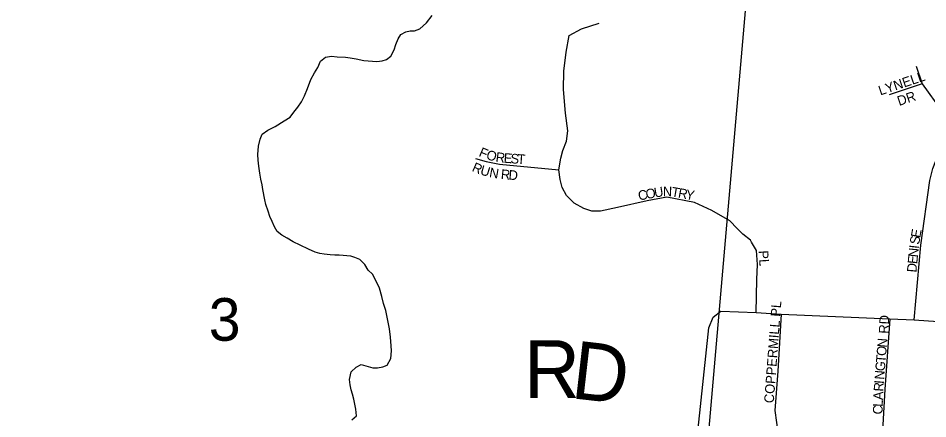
# Model space of a CAD drawing. Extents: x -209 to 4852, y 0 to 905.
# Drawn here: x 540.44 to 558.28, y 253.23 to 261.1 of the extents above; entities that cross this region are included whole.
import ezdxf

# ---------------------------------------------------------------- set-up
doc = ezdxf.new("R2010")
doc.units = 0
for name, color, linetype in [('GM_X_County_Road', 7, 'Continuous'), ('GM_X_County_ROW', 7, 'Continuous'), ('GM_X_Interstate_Location', 7, 'Continuous'), ('GM_X_Minor_River', 7, 'Continuous'), ('GM_X_Township_Road', 7, 'Continuous'), ('GM_X_Township_Road_Text', 7, 'Continuous'), ('GM_X_Township_Text', 7, 'Continuous')]:
    doc.layers.add(name, color=color, linetype=linetype)

msp = doc.modelspace()

# ---------------------------------------------------------------- linework, layer by layer
at = {"layer": 'GM_X_County_Road'}
for points in [[(546.115, 259.715), (546.18, 259.889), (546.252, 260.024), (546.315, 260.129), (546.371, 260.249), (546.465, 260.331), (546.587, 260.35), (546.693, 260.34), (546.86, 260.328), (546.951, 260.318), (547.072, 260.3), (547.216, 260.266), (547.474, 260.245), (547.581, 260.257), (547.665, 260.286), (547.751, 260.352), (547.815, 260.472), (547.848, 260.578), (547.896, 260.691), (547.944, 260.773), (548.044, 260.831), (548.128, 260.845), (548.212, 260.85), (548.319, 260.885), (548.451, 261.004), (548.561, 261.146)], [(546.981, 253.206), (547.074, 253.288), (547.062, 253.417), (547.022, 253.616), (546.994, 253.715), (546.973, 253.8), (546.953, 253.899), (546.94, 253.998), (546.974, 254.149), (547.068, 254.246), (547.168, 254.297), (547.304, 254.255), (547.394, 254.23), (547.486, 254.228), (547.593, 254.248), (547.677, 254.284), (547.749, 254.412), (547.76, 254.563), (547.755, 254.662), (547.744, 254.83), (547.725, 254.998), (547.684, 255.189), (547.65, 255.357), (547.608, 255.495), (547.573, 255.633), (547.524, 255.794), (547.466, 255.917), (547.386, 256.071), (547.305, 256.149), (547.239, 256.257), (547.143, 256.359), (547.045, 256.399), (546.962, 256.424), (546.734, 256.445), (546.65, 256.439), (546.559, 256.449), (546.438, 256.46), (546.354, 256.477), (546.264, 256.502), (546.136, 256.558), (545.97, 256.639), (545.835, 256.703), (545.715, 256.774), (545.61, 256.838), (545.521, 256.908), (545.47, 257.001), (545.419, 257.101), (545.376, 257.201), (545.34, 257.308), (545.298, 257.439), (545.277, 257.53), (545.237, 257.729), (545.224, 257.821), (545.196, 257.936), (545.176, 258.05), (545.157, 258.188), (545.145, 258.31), (545.14, 258.416), (545.151, 258.583), (545.185, 258.719), (545.226, 258.817), (545.334, 258.898), (545.48, 258.971), (545.658, 259.08), (545.774, 259.153), (545.845, 259.251), (545.923, 259.347), (545.994, 259.452), (546.058, 259.572), (546.115, 259.715)]]:
    msp.add_lwpolyline(points, dxfattribs=at)
at = {"layer": 'GM_X_County_ROW'}
msp.add_lwpolyline([(553.778, 253.04), (553.985, 255.018), (554.073, 255.224), (554.221, 255.342), (554.913, 255.314), (555.405, 255.283), (557.539, 255.193), (558.015, 255.173), (559.238, 255.084)], dxfattribs=at)
at = {"layer": 'GM_X_Minor_River'}
for points in [[(535.846, 268.527), (554.863, 263.126), (553.028, 241.998), (534.233, 247.886)], [(571.768, 241.24), (571.768, 262.385), (554.863, 263.126), (553.028, 241.998)]]:
    msp.add_lwpolyline(points, close=True, dxfattribs=at)
at = {"layer": 'GM_X_Township_Text'}
for points in [[(554.823, 256.698), (554.801, 256.735), (554.653, 256.854), (554.545, 256.966), (554.401, 257.119), (554.044, 257.319), (553.705, 257.477), (553.162, 257.58), (552.777, 257.511), (552.198, 257.38), (551.861, 257.309), (551.694, 257.309), (551.532, 257.358), (551.348, 257.463), (551.194, 257.612), (551.107, 257.774), (551.069, 257.926), (551.047, 258.121), (551.086, 258.344), (551.125, 258.498), (551.198, 258.682), (551.219, 258.883), (551.172, 259.229), (551.133, 259.694), (551.142, 260.057), (551.185, 260.429), (551.245, 260.753), (551.492, 260.886), (551.834, 261.001)], [(558.057, 260.153), (558.172, 259.806), (558.558, 259.267), (558.952, 258.805), (559.532, 258.204), (559.709, 258.057), (559.761, 258.042), (559.916, 257.998), (560.164, 257.956)], [(558.172, 259.806), (557.526, 259.592)], [(558.015, 255.173), (558.145, 256.641), (558.322, 257.909), (558.381, 258.146), (558.441, 258.293), (558.952, 258.805), (559.414, 259.297), (559.621, 259.592), (559.798, 259.946)], [(549.41, 258.34), (549.621, 258.282), (549.879, 258.226), (551.047, 258.121)], [(554.913, 255.314), (554.929, 255.962), (554.942, 256.262), (554.922, 256.533), (554.823, 256.698)], [(555.405, 255.283), (555.342, 254.162), (555.283, 253.394), (555.313, 253.158), (555.395, 252.619)], [(557.539, 255.193), (557.437, 253.807), (557.374, 252.643)]]:
    msp.add_lwpolyline(points, dxfattribs=at)

# ---------------------------------------------------------------- texts
at = {"layer": 'GM_X_Interstate_Location'}
for s, height, rotation, p in [('LYNELL', 0.1894, 18.4324, (557.35, 259.577)), ('DR', 0.1894, 18.4386, (557.719, 259.372)), ('F', 0.189, 337.0059, (549.461, 258.393)), ('O', 0.189, 344.053, (549.607, 258.332)), ('R', 0.189, 352.3486, (549.797, 258.28)), ('E', 0.189, 355.4694, (549.957, 258.259)), ('S', 0.189, 356.0641, (550.092, 258.248)), ('T', 0.189, 356.0623, (550.225, 258.239)), ('R', 0.189, 336.2052, (549.326, 258.099)), ('U', 0.189, 343.7338, (549.489, 258.03)), ('N', 0.189, 349.8545, (549.67, 257.978)), ('R', 0.189, 354.6963, (549.901, 257.941)), ('D', 0.189, 355.4739, (550.053, 257.927)), ('C', 0.189, 12.0388, (552.62, 257.512)), ('O', 0.189, 10.3713, (552.765, 257.543)), ('U', 0.189, 9.3725, (552.928, 257.573)), ('N', 0.189, 359.1038, (553.084, 257.599)), ('T', 0.189, 350.2817, (553.243, 257.597)), ('R', 0.189, 349.7951, (553.374, 257.575)), ('Y', 0.189, 349.8087, (553.521, 257.548)), ('E', 0.189, 79.424, (558.132, 256.772)), ('S', 0.189, 80.614, (558.111, 256.641)), ('I', 0.189, 83.3846, (558.102, 256.561)), ('PL', 0.1894, 273.5882, (554.963, 256.529)), ('E', 0.189, 84.7462, (558.074, 256.263)), ('N', 0.189, 84.778, (558.087, 256.396)), ('D', 0.189, 84.768, (558.059, 256.097)), ('COPPERMILL PL', 0.18939, 85.6842, (555.259, 253.53)), ('RD', 0.1894, 86.989, (557.509, 254.896)), ('N', 0.189, 85.2407, (557.477, 254.623)), ('O', 0.189, 85.2291, (557.463, 254.457)), ('T', 0.189, 85.2409, (557.452, 254.324)), ('G', 0.189, 85.2514, (557.438, 254.158)), ('N', 0.189, 85.2291, (557.424, 253.992)), ('R', 0.189, 86.3297, (557.408, 253.76)), ('I', 0.189, 85.3598, (557.417, 253.909)), ('A', 0.189, 87.9671, (557.402, 253.595)), ('L', 0.189, 88.0963, (557.397, 253.462)), ('C', 0.189, 88.0569, (557.392, 253.312))]:
    msp.add_text(s, height=height, rotation=rotation, dxfattribs=at).set_placement(p)
at = {"layer": 'GM_X_Township_Road'}
for s, rotation, p in [('R', 359.8712, (550.361, 253.637)), ('D', 353.4542, (551.26, 253.637))]:
    msp.add_text(s, height=1.136, rotation=rotation, dxfattribs=at).set_placement(p)
at = {"layer": 'GM_X_Township_Road_Text'}
msp.add_text('3', height=0.837, rotation=0, dxfattribs=at).set_placement((544.178, 254.762))

doc.saveas('drawing.dxf')
